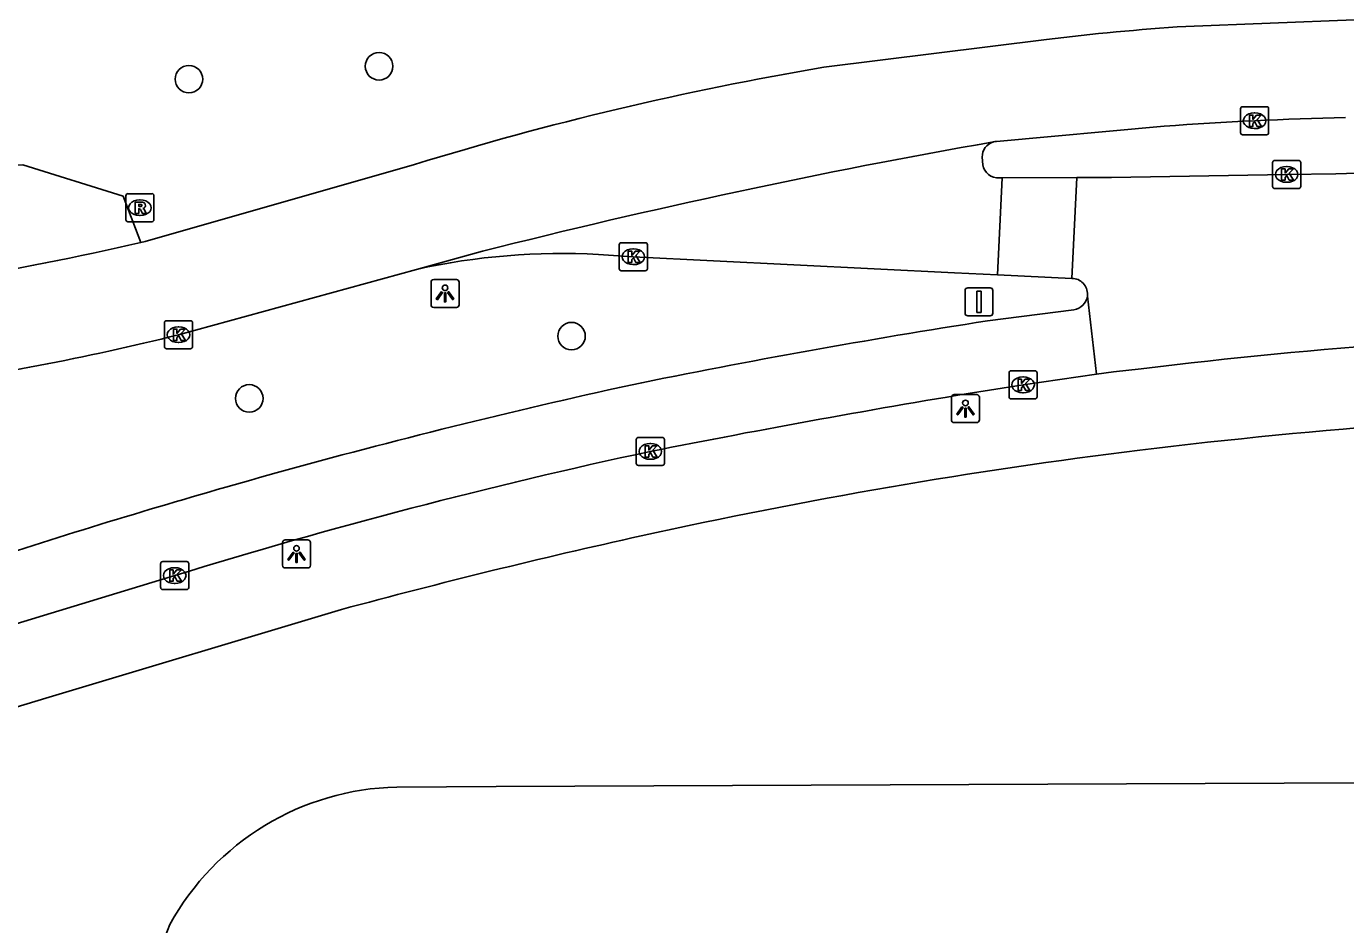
# Model space of a CAD drawing. Extents: x 161243 to 161752, y 384138 to 384885.
# Drawn here: x 161330.22 to 161377.17, y 384831.81 to 384863.79 of the extents above; entities that cross this region are included whole.
import ezdxf

# ---------------------------------------------------------------- set-up
doc = ezdxf.new("R2010")
doc.units = 0
for name, color, linetype in [('IMGEO_Berm_groen', 7, 'Continuous'), ('IMGEO_Boom', 7, 'Continuous'), ('IMGEO_Fietspad_gesloten', 7, 'Continuous'), ('IMGEO_Kolk', 7, 'Continuous'), ('IMGEO_Lichtpunt', 7, 'Continuous'), ('IMGEO_Rijbaan_lokaal_open', 7, 'Continuous'), ('IMGEO_Rijbaan_regionaal_gesloten', 7, 'Continuous'), ('IMGEO_Rioolput', 7, 'Continuous'), ('IMGEO_Verkeersbordpaal', 7, 'Continuous'), ('IMGEO_Voetpad_open', 7, 'Continuous')]:
    doc.layers.add(name, color=color, linetype=linetype)

msp = doc.modelspace()

# ---------------------------------------------------------------- linework, layer by layer
at = {"layer": 'IMGEO_Berm_groen'}
msp.add_lwpolyline([(161317.072, 384861.77), (161324.014, 384859.48), (161326.977, 384858.658), (161330.089, 384858.856), (161333.659, 384857.742), (161334.289, 384856.1)], dxfattribs=at)
at = {"layer": 'IMGEO_Boom'}
for centre in [(161342.768, 384862.369), (161336.004, 384861.911), (161349.62, 384852.763), (161338.151, 384850.546)]:
    msp.add_circle(centre, 0.489, dxfattribs=at)
at = {"layer": 'IMGEO_Fietspad_gesloten'}
for points in [[(161367.495, 384853.7), (161364.421, 384853.306)], [(161368.301, 384851.41), (161365.689, 384851.028), (161364.496, 384850.844)], [(161335.498, 384844.238), (161325.711, 384841.265)]]:
    msp.add_lwpolyline(points, dxfattribs=at)
for centre, radius, start, end in [((161367.417, 384854.259), 0.564, 277.9524, 352.4039), ((161405.967, 384586.004), 270.511, 98.83469, 101.56766), ((161402.128, 384620.903), 235.574, 102.35504, 105.51643), ((161422.831, 384494.396), 361.19, 99.29447, 101.24088), ((161393.664, 384656.081), 196.942, 102.08752, 107.1782), ((161405.235, 384610.443), 246.484, 105.56168, 107.87757)]:
    msp.add_arc(centre, radius, start, end, dxfattribs=at)
at = {"layer": 'IMGEO_Kolk'}
for p, q in [((161373.501, 384860.93), (161374.353, 384860.93)), ((161373.426, 384860.004), (161373.426, 384860.856)), ((161373.914, 384860.71), (161373.939, 384860.71)), ((161374.427, 384860.856), (161374.427, 384860.004)), ((161373.937, 384860.15), (161373.912, 384860.15)), ((161374.353, 384859.93), (161373.501, 384859.93)), ((161374.57, 384858.092), (161374.57, 384858.944)), ((161374.645, 384859.018), (161375.497, 384859.018)), ((161375.058, 384858.798), (161375.083, 384858.798)), ((161375.571, 384858.944), (161375.571, 384858.092)), ((161375.081, 384858.238), (161375.056, 384858.238)), ((161375.497, 384858.018), (161374.645, 384858.018)), ((161351.316, 384855.162), (161351.316, 384856.014)), ((161351.391, 384856.088), (161352.243, 384856.088)), ((161351.804, 384855.868), (161351.829, 384855.868)), ((161352.317, 384856.014), (161352.317, 384855.162)), ((161351.827, 384855.308), (161351.802, 384855.308)), ((161352.243, 384855.088), (161351.391, 384855.088)), ((161335.131, 384852.386), (161335.131, 384853.238)), ((161335.206, 384853.312), (161336.058, 384853.312)), ((161335.619, 384853.092), (161335.644, 384853.092)), ((161336.132, 384853.238), (161336.132, 384852.386)), ((161335.642, 384852.532), (161335.617, 384852.532)), ((161336.058, 384852.312), (161335.206, 384852.312)), ((161365.188, 384850.602), (161365.188, 384851.454)), ((161365.263, 384851.528), (161366.115, 384851.528)), ((161365.676, 384851.308), (161365.701, 384851.308)), ((161366.189, 384851.454), (161366.189, 384850.602)), ((161365.699, 384850.748), (161365.674, 384850.748)), ((161366.115, 384850.528), (161365.263, 384850.528)), ((161351.922, 384848.231), (161351.922, 384849.083)), ((161351.997, 384849.157), (161352.849, 384849.157)), ((161352.41, 384848.937), (161352.435, 384848.937)), ((161352.923, 384849.083), (161352.923, 384848.231)), ((161352.433, 384848.377), (161352.408, 384848.377)), ((161352.849, 384848.157), (161351.997, 384848.157)), ((161334.997, 384843.812), (161334.997, 384844.664)), ((161335.072, 384844.738), (161335.924, 384844.738)), ((161335.485, 384844.518), (161335.51, 384844.518)), ((161335.998, 384844.664), (161335.998, 384843.812)), ((161335.924, 384843.738), (161335.072, 384843.738)), ((161335.508, 384843.958), (161335.483, 384843.958))]:
    msp.add_line(p, q, dxfattribs=at)
for points in [[(161373.501, 384860.93), (161374.353, 384860.93)], [(161373.426, 384860.004), (161373.426, 384860.856)], [(161373.747, 384860.63), (161373.87, 384860.63), (161373.87, 384860.479), (161374, 384860.63), (161374.164, 384860.63), (161374.018, 384860.479), (161374.171, 384860.23), (161374.019, 384860.23), (161373.934, 384860.394), (161373.87, 384860.327), (161373.87, 384860.23), (161373.747, 384860.23), (161373.747, 384860.63)], [(161374.427, 384860.856), (161374.427, 384860.004)], [(161374.353, 384859.93), (161373.501, 384859.93)], [(161374.57, 384858.092), (161374.57, 384858.944)], [(161374.645, 384859.018), (161375.497, 384859.018)], [(161374.891, 384858.718), (161375.014, 384858.718), (161375.014, 384858.567), (161375.144, 384858.718), (161375.308, 384858.718), (161375.162, 384858.567), (161375.315, 384858.318), (161375.163, 384858.318), (161375.078, 384858.482), (161375.014, 384858.415), (161375.014, 384858.318), (161374.891, 384858.318), (161374.891, 384858.718)], [(161375.571, 384858.944), (161375.571, 384858.092)], [(161375.497, 384858.018), (161374.645, 384858.018)], [(161351.316, 384855.162), (161351.316, 384856.014)], [(161351.391, 384856.088), (161352.243, 384856.088)], [(161351.637, 384855.788), (161351.76, 384855.788), (161351.76, 384855.637), (161351.89, 384855.788), (161352.054, 384855.788), (161351.908, 384855.637), (161352.061, 384855.388), (161351.909, 384855.388), (161351.824, 384855.552), (161351.76, 384855.485), (161351.76, 384855.388), (161351.637, 384855.388), (161351.637, 384855.788)], [(161352.317, 384856.014), (161352.317, 384855.162)], [(161352.243, 384855.088), (161351.391, 384855.088)], [(161335.131, 384852.386), (161335.131, 384853.238)], [(161335.206, 384853.312), (161336.058, 384853.312)], [(161335.452, 384853.012), (161335.575, 384853.012), (161335.575, 384852.861), (161335.705, 384853.012), (161335.869, 384853.012), (161335.723, 384852.861), (161335.876, 384852.612), (161335.724, 384852.612), (161335.639, 384852.776), (161335.575, 384852.709), (161335.575, 384852.612), (161335.452, 384852.612), (161335.452, 384853.012)], [(161336.132, 384853.238), (161336.132, 384852.386)], [(161336.058, 384852.312), (161335.206, 384852.312)], [(161365.188, 384850.602), (161365.188, 384851.454)], [(161365.263, 384851.528), (161366.115, 384851.528)], [(161365.509, 384851.228), (161365.632, 384851.228), (161365.632, 384851.077), (161365.762, 384851.228), (161365.926, 384851.228), (161365.78, 384851.077), (161365.933, 384850.828), (161365.781, 384850.828), (161365.696, 384850.992), (161365.632, 384850.925), (161365.632, 384850.828), (161365.509, 384850.828), (161365.509, 384851.228)], [(161366.189, 384851.454), (161366.189, 384850.602)], [(161366.115, 384850.528), (161365.263, 384850.528)], [(161351.922, 384848.231), (161351.922, 384849.083)], [(161351.997, 384849.157), (161352.849, 384849.157)], [(161352.243, 384848.857), (161352.366, 384848.857), (161352.366, 384848.706), (161352.496, 384848.857), (161352.66, 384848.857), (161352.514, 384848.706), (161352.667, 384848.457), (161352.515, 384848.457), (161352.43, 384848.621), (161352.366, 384848.554), (161352.366, 384848.457), (161352.243, 384848.457), (161352.243, 384848.857)], [(161352.923, 384849.083), (161352.923, 384848.231)], [(161352.849, 384848.157), (161351.997, 384848.157)], [(161334.997, 384843.812), (161334.997, 384844.664)], [(161335.072, 384844.738), (161335.924, 384844.738)], [(161335.998, 384844.664), (161335.998, 384843.812)], [(161335.318, 384844.438), (161335.441, 384844.438), (161335.441, 384844.287), (161335.571, 384844.438), (161335.735, 384844.438), (161335.589, 384844.287), (161335.742, 384844.038), (161335.59, 384844.038), (161335.505, 384844.202), (161335.441, 384844.135), (161335.441, 384844.038), (161335.318, 384844.038), (161335.318, 384844.438)], [(161335.924, 384843.738), (161335.072, 384843.738)]]:
    msp.add_lwpolyline(points, dxfattribs=at)
for centre, start, end in [((161373.503, 384860.854), 91.552, 178.448), ((161373.503, 384860.854), 91.552, 178.448), ((161374.351, 384860.854), 1.552, 88.448), ((161374.351, 384860.854), 1.552, 88.448), ((161373.503, 384860.006), 181.552, 268.448), ((161373.503, 384860.006), 181.552, 268.448), ((161374.351, 384860.006), 271.552, 358.448), ((161374.351, 384860.006), 271.552, 358.448), ((161374.647, 384858.942), 91.552, 178.448), ((161374.647, 384858.942), 91.552, 178.448), ((161375.495, 384858.942), 1.552, 88.448), ((161375.495, 384858.942), 1.552, 88.448), ((161374.647, 384858.094), 181.552, 268.448), ((161374.647, 384858.094), 181.552, 268.448), ((161375.495, 384858.094), 271.552, 358.448), ((161375.495, 384858.094), 271.552, 358.448), ((161351.393, 384856.012), 91.552, 178.448), ((161351.393, 384856.012), 91.552, 178.448), ((161352.241, 384856.012), 1.552, 88.448), ((161352.241, 384856.012), 1.552, 88.448), ((161351.393, 384855.164), 181.552, 268.448), ((161351.393, 384855.164), 181.552, 268.448), ((161352.241, 384855.164), 271.552, 358.448), ((161352.241, 384855.164), 271.552, 358.448), ((161335.208, 384853.236), 91.552, 178.448), ((161335.208, 384853.236), 91.552, 178.448), ((161336.056, 384853.236), 1.552, 88.448), ((161336.056, 384853.236), 1.552, 88.448), ((161335.208, 384852.388), 181.552, 268.448), ((161335.208, 384852.388), 181.552, 268.448), ((161336.056, 384852.388), 271.552, 358.448), ((161336.056, 384852.388), 271.552, 358.448), ((161365.265, 384851.452), 91.552, 178.448), ((161365.265, 384851.452), 91.552, 178.448), ((161366.113, 384851.452), 1.552, 88.448), ((161366.113, 384851.452), 1.552, 88.448), ((161365.265, 384850.604), 181.552, 268.448), ((161365.265, 384850.604), 181.552, 268.448), ((161366.113, 384850.604), 271.552, 358.448), ((161366.113, 384850.604), 271.552, 358.448), ((161351.999, 384849.081), 91.552, 178.448), ((161351.999, 384849.081), 91.552, 178.448), ((161352.847, 384849.081), 1.552, 88.448), ((161352.847, 384849.081), 1.552, 88.448), ((161351.999, 384848.233), 181.552, 268.448), ((161351.999, 384848.233), 181.552, 268.448), ((161352.847, 384848.233), 271.552, 358.448), ((161352.847, 384848.233), 271.552, 358.448), ((161335.074, 384844.662), 91.552, 178.448), ((161335.074, 384844.662), 91.552, 178.448), ((161335.922, 384844.662), 1.552, 88.448), ((161335.922, 384844.662), 1.552, 88.448), ((161335.074, 384843.814), 181.552, 268.448), ((161335.074, 384843.814), 181.552, 268.448), ((161335.922, 384843.814), 271.552, 358.448), ((161335.922, 384843.814), 271.552, 358.448)]:
    msp.add_arc(centre, 0.0765, start, end, dxfattribs=at)
for centre, major_axis, ratio, start_param, end_param in [((161373.913, 384860.43), (-0.387, 0.002), 0.722429, 4.712389, 7.853982), ((161373.938, 384860.43), (-0.39, 0.002), 0.717154, 1.570796, 4.712389), ((161375.057, 384858.518), (-0.387, 0.002), 0.722429, 4.712389, 7.853982), ((161375.082, 384858.518), (-0.39, 0.002), 0.717154, 1.570796, 4.712389), ((161351.803, 384855.588), (-0.387, 0.002), 0.722429, 4.712389, 7.853982), ((161351.828, 384855.588), (-0.39, 0.002), 0.717154, 1.570796, 4.712389), ((161335.618, 384852.812), (-0.387, 0.002), 0.722429, 4.712389, 7.853982), ((161335.643, 384852.812), (-0.39, 0.002), 0.717154, 1.570796, 4.712389), ((161365.675, 384851.028), (-0.387, 0.002), 0.722429, 4.712389, 7.853982), ((161365.7, 384851.028), (-0.39, 0.002), 0.717154, 1.570796, 4.712389), ((161352.409, 384848.657), (-0.387, 0.002), 0.722429, 4.712389, 7.853982), ((161352.434, 384848.657), (-0.39, 0.002), 0.717154, 1.570796, 4.712389), ((161335.484, 384844.238), (-0.387, 0.002), 0.722429, 4.712389, 7.853982), ((161335.509, 384844.238), (-0.39, 0.002), 0.717154, 1.570796, 4.712389)]:
    msp.add_ellipse(centre, major_axis=major_axis, ratio=ratio, start_param=start_param, end_param=end_param, dxfattribs=at)
at = {"layer": 'IMGEO_Lichtpunt'}
for p, q in [((161344.619, 384854.684), (161344.619, 384853.877)), ((161344.619, 384854.684), (161344.619, 384853.877)), ((161345.521, 384854.779), (161344.713, 384854.779)), ((161345.521, 384854.779), (161344.713, 384854.779)), ((161345.615, 384853.877), (161345.615, 384854.684)), ((161345.615, 384853.877), (161345.615, 384854.684)), ((161344.713, 384853.783), (161345.521, 384853.783)), ((161344.713, 384853.783), (161345.521, 384853.783)), ((161364.041, 384850.68), (161363.233, 384850.68)), ((161364.041, 384850.68), (161363.233, 384850.68)), ((161363.139, 384850.585), (161363.139, 384849.778)), ((161363.139, 384850.585), (161363.139, 384849.778)), ((161364.135, 384849.778), (161364.135, 384850.585)), ((161364.135, 384849.778), (161364.135, 384850.585)), ((161363.233, 384849.684), (161364.041, 384849.684)), ((161363.233, 384849.684), (161364.041, 384849.684)), ((161340.235, 384845.505), (161339.427, 384845.505)), ((161340.235, 384845.505), (161339.427, 384845.505)), ((161339.333, 384845.41), (161339.333, 384844.603)), ((161339.333, 384845.41), (161339.333, 384844.603)), ((161340.329, 384844.603), (161340.329, 384845.41)), ((161340.329, 384844.603), (161340.329, 384845.41)), ((161339.427, 384844.509), (161340.235, 384844.509)), ((161339.427, 384844.509), (161340.235, 384844.509))]:
    msp.add_line(p, q, dxfattribs=at)
for points in [[(161344.993, 384854.348), (161345.032, 384854.32), (161344.844, 384854.058), (161344.806, 384854.085), (161344.993, 384854.348)], [(161345.095, 384854.3), (161345.142, 384854.3), (161345.142, 384853.978), (161345.095, 384853.978), (161345.095, 384854.3)], [(161345.205, 384854.32), (161345.243, 384854.347), (161345.43, 384854.085), (161345.391, 384854.057), (161345.205, 384854.32)], [(161363.513, 384850.249), (161363.552, 384850.221), (161363.364, 384849.959), (161363.326, 384849.986), (161363.513, 384850.249)], [(161363.615, 384850.201), (161363.662, 384850.201), (161363.662, 384849.879), (161363.615, 384849.879), (161363.615, 384850.201)], [(161363.725, 384850.221), (161363.763, 384850.248), (161363.95, 384849.986), (161363.911, 384849.958), (161363.725, 384850.221)], [(161339.707, 384845.074), (161339.746, 384845.046), (161339.558, 384844.784), (161339.52, 384844.811), (161339.707, 384845.074)], [(161339.809, 384845.026), (161339.856, 384845.026), (161339.856, 384844.704), (161339.809, 384844.704), (161339.809, 384845.026)], [(161339.919, 384845.046), (161339.957, 384845.073), (161340.144, 384844.811), (161340.105, 384844.783), (161339.919, 384845.046)]]:
    msp.add_lwpolyline(points, dxfattribs=at)
for centre in [(161345.118, 384854.482), (161363.638, 384850.383), (161339.832, 384845.208)]:
    msp.add_circle(centre, 0.0994, dxfattribs=at)
for centre, start, end in [((161344.713, 384854.684), 90, 180), ((161344.713, 384854.684), 90, 180), ((161345.521, 384854.684), 0, 90), ((161345.521, 384854.684), 0, 90), ((161344.713, 384853.877), 180, 270), ((161344.713, 384853.877), 180, 270), ((161345.521, 384853.877), 270, 0), ((161345.521, 384853.877), 270, 360), ((161363.233, 384850.585), 90, 180), ((161363.233, 384850.585), 90, 180), ((161364.041, 384850.585), 0, 90), ((161364.041, 384850.585), 0, 90), ((161363.233, 384849.778), 180, 270), ((161363.233, 384849.778), 180, 270), ((161364.041, 384849.778), 270, 0), ((161364.041, 384849.778), 270, 360), ((161339.427, 384845.41), 90, 180), ((161339.427, 384845.41), 90, 180), ((161340.235, 384845.41), 0, 90), ((161340.235, 384845.41), 0, 90), ((161339.427, 384844.603), 180, 270), ((161339.427, 384844.603), 180, 270), ((161340.235, 384844.603), 270, 0), ((161340.235, 384844.603), 270, 360)]:
    msp.add_arc(centre, 0.0946, start, end, dxfattribs=at)
at = {"layer": 'IMGEO_Rijbaan_lokaal_open'}
for points in [[(161364.253, 384858.862), (161364.233, 384859.138)], [(161367.605, 384858.404), (161368.837, 384858.406), (161375.071, 384858.518), (161376.817, 384858.54), (161382.819, 384858.727), (161389.811, 384858.92)], [(161364.777, 384854.945), (161364.945, 384858.4)], [(161364.945, 384858.4), (161364.843, 384858.4)], [(161364.945, 384858.4), (161367.605, 384858.404)], [(161367.427, 384854.819), (161367.605, 384858.404)], [(161350.579, 384855.669), (161351.817, 384855.588), (161363.25, 384855.018), (161364.777, 384854.945)], [(161364.777, 384854.945), (161367.427, 384854.819)], [(161367.483, 384854.816), (161367.427, 384854.819)], [(161368.301, 384851.41), (161367.976, 384854.184)], [(161369.896, 384851.602), (161368.901, 384851.497), (161368.301, 384851.41)], [(161422.646, 384837.044), (161346.934, 384836.734), (161343.397, 384836.71)]]:
    msp.add_lwpolyline(points, dxfattribs=at)
for centre, radius, start, end in [((161364.788, 384859.143), 0.555, 106.0735, 180.5283), ((161364.802, 384858.955), 0.557, 189.6387, 274.2358), ((161349.266, 384831.92), 23.785, 86.8359, 102.5273), ((161367.42, 384854.259), 0.561, 352.3176, 83.5954), ((161393.635, 384656.082), 196.956, 91.38895, 96.92269), ((161343.62, 384827.233), 9.48, 91.3489, 151.1215), ((161352.938, 384824.963), 18.903, 158.7607, 169.6938)]:
    msp.add_arc(centre, radius, start, end, dxfattribs=at)
at = {"layer": 'IMGEO_Rijbaan_regionaal_gesloten'}
for points in [[(161400.465, 384864.626), (161380.485, 384864.14), (161371.481, 384863.79)], [(161366.518, 384863.325), (161358.6, 384862.334)], [(161364.738, 384859.696), (161370.707, 384860.236)], [(161344.033, 384858.876), (161334.441, 384856.136), (161334.289, 384856.1)], [(161344.107, 384855.139), (161346.455, 384855.783)], [(161335.632, 384852.812), (161344.107, 384855.139)]]:
    msp.add_lwpolyline(points, dxfattribs=at)
for centre, radius, start, end in [((161377.397, 384773.934), 90.051, 93.76661, 96.9386), ((161377.585, 384749.948), 113.978, 99.58823, 107.11983), ((161380.192, 384729.631), 130.949, 91.32351, 94.15355), ((161406.724, 384618.739), 244.585, 99.90915, 104.2653), ((161364.776, 384859.217), 0.48, 94.5521, 107.2189), ((161310.784, 384956.617), 103.229, 275.46779, 283.16173), ((161313.612, 384940.814), 90.715, 277.60056, 284.0479)]:
    msp.add_arc(centre, radius, start, end, dxfattribs=at)
at = {"layer": 'IMGEO_Rioolput'}
for p, q in [((161333.757, 384856.908), (161333.757, 384857.76)), ((161333.832, 384857.834), (161334.684, 384857.834)), ((161334.758, 384857.76), (161334.758, 384856.908)), ((161334.245, 384857.614), (161334.27, 384857.614)), ((161334.684, 384856.834), (161333.832, 384856.834)), ((161334.268, 384857.054), (161334.243, 384857.054))]:
    msp.add_line(p, q, dxfattribs=at)
for points in [[(161333.757, 384856.908), (161333.757, 384857.76)], [(161333.832, 384857.834), (161334.684, 384857.834)], [(161334.758, 384857.76), (161334.758, 384856.908)], [(161334.346, 384857.532), (161334.094, 384857.534), (161334.094, 384857.134)], [(161334.094, 384857.134), (161334.218, 384857.134), (161334.218, 384857.296), (161334.229, 384857.296)], [(161334.272, 384857.453), (161334.218, 384857.453), (161334.218, 384857.372)], [(161334.218, 384857.372), (161334.27, 384857.372)], [(161334.276, 384857.267), (161334.347, 384857.134), (161334.487, 384857.134), (161334.422, 384857.26)], [(161334.684, 384856.834), (161333.832, 384856.834)]]:
    msp.add_lwpolyline(points, dxfattribs=at)
for centre, radius, start, end in [((161333.834, 384857.758), 0.0765, 91.552, 178.448), ((161333.834, 384857.758), 0.0765, 91.552, 178.448), ((161334.682, 384857.758), 0.0765, 1.552, 88.448), ((161334.682, 384857.758), 0.0765, 1.552, 88.448), ((161334.228, 384857.243), 0.0533, 26.0293, 88.6989), ((161334.254, 384857.561), 0.19, 274.7715, 282.9687), ((161334.278, 384857.357), 0.0964, 77.0061, 93.1865), ((161334.292, 384857.414), 0.0378, 276.6634, 79.6772), ((161334.345, 384857.422), 0.109, 350.3612, 89.416), ((161334.343, 384857.422), 0.112, 277.5842, 350.9817), ((161334.327, 384857.207), 0.108, 29.5134, 73.7905), ((161333.834, 384856.91), 0.0765, 181.552, 268.448), ((161333.834, 384856.91), 0.0765, 181.552, 268.448), ((161334.682, 384856.91), 0.0765, 271.552, 358.448), ((161334.682, 384856.91), 0.0765, 271.552, 358.448)]:
    msp.add_arc(centre, radius, start, end, dxfattribs=at)
for centre, major_axis, ratio, start_param, end_param in [((161334.244, 384857.334), (-0.387, 0.002), 0.722429, 4.712389, 7.853982), ((161334.269, 384857.334), (-0.39, 0.002), 0.717154, 1.570796, 4.712389)]:
    msp.add_ellipse(centre, major_axis=major_axis, ratio=ratio, start_param=start_param, end_param=end_param, dxfattribs=at)
at = {"layer": 'IMGEO_Verkeersbordpaal'}
for p, q in [((161363.623, 384853.583), (161363.623, 384854.383)), ((161363.623, 384854.383), (161363.623, 384853.583)), ((161363.723, 384854.483), (161364.513, 384854.483)), ((161364.513, 384854.483), (161363.723, 384854.483)), ((161364.613, 384854.383), (161364.613, 384853.583)), ((161364.613, 384853.583), (161364.613, 384854.383)), ((161364.513, 384853.483), (161363.723, 384853.483)), ((161363.723, 384853.483), (161364.513, 384853.483))]:
    msp.add_line(p, q, dxfattribs=at)
msp.add_lwpolyline([(161364.043, 384854.358), (161364.193, 384854.358), (161364.193, 384853.608), (161364.043, 384853.608), (161364.043, 384854.358)], dxfattribs=at)
for centre, start, end in [((161363.723, 384854.383), 90, 180), ((161363.723, 384854.383), 90, 180), ((161364.513, 384854.383), 0, 90), ((161364.513, 384854.383), 360, 90), ((161363.723, 384853.583), 180, 270), ((161363.723, 384853.583), 180, 270), ((161364.513, 384853.583), 270, 0), ((161364.513, 384853.583), 270, 0)]:
    msp.add_arc(centre, 0.1, start, end, dxfattribs=at)
at = {"layer": 'IMGEO_Voetpad_open'}
msp.add_lwpolyline([(161320.957, 384837.083), (161321.012, 384836.913), (161321.348, 384835.881), (161324.145, 384836.681), (161323.843, 384837.835), (161323.836, 384837.861), (161327.107, 384838.719), (161330.912, 384839.876), (161341.438, 384843.03)], dxfattribs=at)
for centre, radius, start, end in [((161394.536, 384645.004), 205.193, 91.49034, 96.91223), ((161393.544, 384658.038), 192.136, 97.08642, 102.45763), ((161402.78, 384616.463), 234.724, 102.46986, 105.14939)]:
    msp.add_arc(centre, radius, start, end, dxfattribs=at)

doc.saveas('drawing.dxf')
